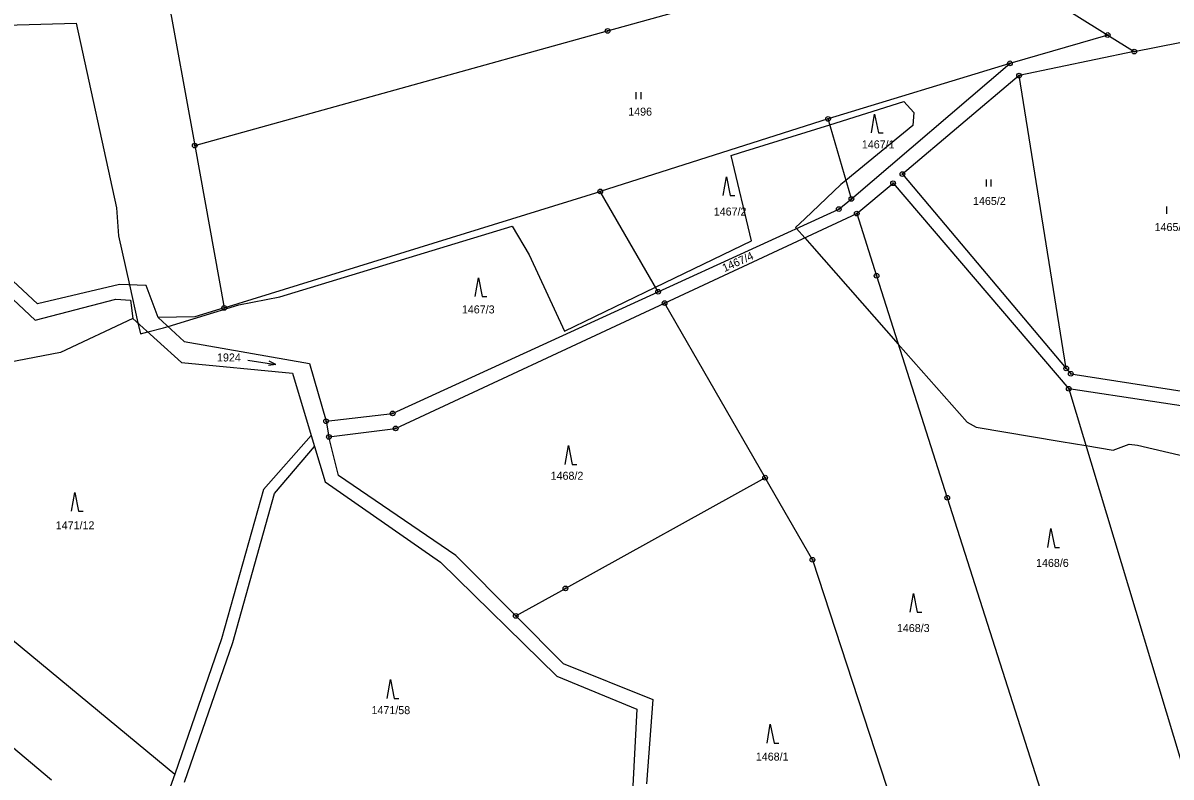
# Model space of a CAD drawing. Extents: x -445050 to -440454, y -1134563 to -1129741.
# Drawn here: x -442837.4 to -442593.5, y -1132943.7 to -1132783.5 of the extents above; entities that cross this region are included whole.
import ezdxf

# ---------------------------------------------------------------- set-up
doc = ezdxf.new("R2010")
doc.units = 0
for name, color, linetype in [('Vrstva 1', 7, 'Continuous'), ('Vrstva 18', 7, 'Continuous'), ('Vrstva 24', 7, 'Continuous'), ('Vrstva 25', 7, 'Continuous'), ('Vrstva 52', 7, 'Continuous')]:
    doc.layers.add(name, color=color, linetype=linetype)

msp = doc.modelspace()

# ---------------------------------------------------------------- linework, layer by layer
at = {"layer": 'Vrstva 1'}
for points in [[(-442713.17, -1132785.15), (-442646.52, -1132766.63)], [(-442806.93, -1132776.42), (-442800.91, -1132809.52)], [(-442620.64, -1132777.4), (-442606.9, -1132786.02)], [(-442800.91, -1132809.52), (-442713.17, -1132785.15)], [(-442606.9, -1132786.02), (-442627.68, -1132792.04)], [(-442606.9, -1132786.02), (-442601.27, -1132789.53)], [(-442601.27, -1132789.53), (-442576.88, -1132784.7)], [(-442601.27, -1132789.53), (-442625.74, -1132794.64)], [(-442627.68, -1132792.04), (-442666.33, -1132803.84)], [(-442661.38, -1132820.85), (-442627.68, -1132792.04)], [(-442625.74, -1132794.64), (-442650.54, -1132815.56)], [(-442615.72, -1132856.87), (-442625.74, -1132794.64)], [(-442666.33, -1132803.84), (-442714.73, -1132819.24)], [(-442661.38, -1132820.85), (-442666.33, -1132803.84)], [(-442800.91, -1132809.52), (-442794.64, -1132843.99)], [(-442650.54, -1132815.56), (-442615.72, -1132856.87)], [(-442834.33, -1132843.15), (-442861.55, -1132817.81)], [(-442660.24, -1132823.95), (-442652.51, -1132817.52)], [(-442652.51, -1132817.52), (-442615.19, -1132861.17)], [(-442794.64, -1132843.99), (-442714.73, -1132819.24)], [(-442702.44, -1132840.58), (-442714.73, -1132819.24)], [(-442664.05, -1132823.02), (-442661.38, -1132820.85)], [(-442862, -1132821.14), (-442834.78, -1132846.59)], [(-442702.44, -1132840.58), (-442664.05, -1132823.02)], [(-442701.06, -1132842.97), (-442660.24, -1132823.95)], [(-442660.24, -1132823.95), (-442656.02, -1132837.18)], [(-442656.02, -1132837.18), (-442640.99, -1132884.33)], [(-442816.89, -1132839.04), (-442834.33, -1132843.15)], [(-442811.22, -1132839.26), (-442816.89, -1132839.04)], [(-442808.66, -1132846.03), (-442811.22, -1132839.26)], [(-442834.78, -1132846.59), (-442817.67, -1132842.14)], [(-442817.67, -1132842.14), (-442814.56, -1132842.37)], [(-442814.56, -1132842.37), (-442814.03, -1132846.25)], [(-442758.85, -1132866.41), (-442702.44, -1132840.58)], [(-442794.64, -1132843.99), (-442800.85, -1132845.92)], [(-442758.21, -1132869.6), (-442701.06, -1132842.97)], [(-442701.06, -1132842.97), (-442679.7, -1132880.07)], [(-442814.03, -1132846.25), (-442829.43, -1132853.48)], [(-442814.03, -1132846.25), (-442803.72, -1132855.57)], [(-442800.85, -1132845.92), (-442808.66, -1132846.03)], [(-442808.66, -1132846.03), (-442803.14, -1132851.12)], [(-442803.14, -1132851.12), (-442776.5, -1132855.83)], [(-442829.43, -1132853.48), (-442854.91, -1132858.34)], [(-442803.72, -1132855.57), (-442780.15, -1132857.89)], [(-442776.5, -1132855.83), (-442773, -1132868.07)], [(-442615.72, -1132856.87), (-442614.76, -1132858)], [(-442780.15, -1132857.89), (-442776.16, -1132871.08)], [(-442614.76, -1132858), (-442580.63, -1132863.29)], [(-442615.19, -1132861.17), (-442583.36, -1132966.7)], [(-442579.64, -1132866.6), (-442615.19, -1132861.17)], [(-442773, -1132868.07), (-442758.85, -1132866.41)], [(-442895.14, -1132868.62), (-442805.12, -1132943.09)], [(-442773, -1132868.07), (-442772.4, -1132871.42)], [(-442772.4, -1132871.42), (-442758.21, -1132869.6)], [(-442776.16, -1132871.08), (-442786.3, -1132882.61)], [(-442776.16, -1132871.08), (-442775.45, -1132873.41)], [(-442770.33, -1132879.58), (-442772.4, -1132871.42)], [(-442783.94, -1132883.44), (-442775.45, -1132873.41)], [(-442775.45, -1132873.41), (-442773.16, -1132880.97)], [(-442773.16, -1132880.97), (-442748.67, -1132898)], [(-442745.45, -1132896.61), (-442770.33, -1132879.58)], [(-442679.7, -1132880.07), (-442722.13, -1132903.59)], [(-442669.65, -1132897.51), (-442679.7, -1132880.07)], [(-442786.3, -1132882.61), (-442795.2, -1132914.3)], [(-442792.84, -1132915.11), (-442783.94, -1132883.44)], [(-442640.99, -1132884.33), (-442611.14, -1132977.99)], [(-442748.67, -1132898), (-442723.96, -1132922.23)], [(-442732.68, -1132909.45), (-442745.45, -1132896.61)], [(-442669.65, -1132897.51), (-442652.73, -1132949.29)], [(-442732.68, -1132909.45), (-442722.13, -1132903.59)], [(-442732.68, -1132909.45), (-442722.65, -1132919.54)], [(-442795.2, -1132914.3), (-442805.12, -1132943.09)], [(-442803.06, -1132944.79), (-442792.84, -1132915.11)], [(-442722.65, -1132919.54), (-442703.59, -1132927.17)], [(-442723.96, -1132922.23), (-442706.98, -1132929.23)], [(-442703.59, -1132927.17), (-442704.94, -1132945.11)], [(-442706.98, -1132929.23), (-442707.8, -1132945.54)], [(-442805.12, -1132943.09), (-442818.38, -1132980.02)]]:
    msp.add_lwpolyline(points, dxfattribs=at)
at = {"layer": 'Vrstva 24'}
for centre, radius in [((-442713.17, -1132785.15), 0.5), ((-442713.17, -1132785.15), 0.1), ((-442606.9, -1132786.02), 0.5), ((-442606.9, -1132786.02), 0.1), ((-442601.27, -1132789.53), 0.5), ((-442627.68, -1132792.04), 0.5), ((-442601.27, -1132789.53), 0.1), ((-442627.68, -1132792.04), 0.1), ((-442625.74, -1132794.64), 0.5), ((-442625.74, -1132794.64), 0.1), ((-442666.33, -1132803.84), 0.5), ((-442666.33, -1132803.84), 0.1), ((-442800.91, -1132809.52), 0.5), ((-442800.91, -1132809.52), 0.1), ((-442650.54, -1132815.56), 0.5), ((-442650.54, -1132815.56), 0.1), ((-442652.51, -1132817.52), 0.5), ((-442652.51, -1132817.52), 0.1), ((-442714.73, -1132819.24), 0.5), ((-442714.73, -1132819.24), 0.1), ((-442661.38, -1132820.85), 0.5), ((-442661.38, -1132820.85), 0.1), ((-442664.05, -1132823.02), 0.5), ((-442664.05, -1132823.02), 0.1), ((-442660.24, -1132823.95), 0.5), ((-442660.24, -1132823.95), 0.1), ((-442656.02, -1132837.18), 0.5), ((-442656.02, -1132837.18), 0.1), ((-442702.44, -1132840.58), 0.5), ((-442702.44, -1132840.58), 0.1), ((-442701.06, -1132842.97), 0.5), ((-442701.06, -1132842.97), 0.1), ((-442794.64, -1132843.99), 0.5), ((-442794.64, -1132843.99), 0.1), ((-442615.72, -1132856.87), 0.5), ((-442615.72, -1132856.87), 0.1), ((-442614.76, -1132858), 0.5), ((-442614.76, -1132858), 0.1), ((-442615.19, -1132861.17), 0.5), ((-442615.19, -1132861.17), 0.1), ((-442758.85, -1132866.41), 0.5), ((-442758.85, -1132866.41), 0.1), ((-442773, -1132868.07), 0.5), ((-442773, -1132868.07), 0.1), ((-442758.21, -1132869.6), 0.5), ((-442758.21, -1132869.6), 0.1), ((-442772.4, -1132871.42), 0.5), ((-442772.4, -1132871.42), 0.1), ((-442679.7, -1132880.07), 0.5), ((-442679.7, -1132880.07), 0.1), ((-442640.99, -1132884.33), 0.5), ((-442640.99, -1132884.33), 0.1), ((-442669.65, -1132897.51), 0.5), ((-442669.65, -1132897.51), 0.1), ((-442722.13, -1132903.59), 0.5), ((-442722.13, -1132903.59), 0.1), ((-442732.68, -1132909.45), 0.5), ((-442732.68, -1132909.45), 0.1)]:
    msp.add_circle(centre, radius, dxfattribs=at)
at = {"layer": 'Vrstva 25'}
for p, q in [((-442707.07, -1132799.64), (-442707.07, -1132798.14)), ((-442706.07, -1132799.64), (-442706.07, -1132798.14)), ((-442632.64, -1132818.21), (-442632.64, -1132816.71)), ((-442631.64, -1132818.21), (-442631.64, -1132816.71)), ((-442594.32, -1132823.98), (-442594.32, -1132822.48))]:
    msp.add_line(p, q, dxfattribs=at)
for points in [[(-442657.13, -1132806.81), (-442656.43, -1132802.81), (-442655.63, -1132806.81), (-442654.63, -1132806.81)], [(-442688.61, -1132820.12), (-442687.91, -1132816.12), (-442687.11, -1132820.12), (-442686.11, -1132820.12)], [(-442741.33, -1132841.61), (-442740.63, -1132837.61), (-442739.83, -1132841.61), (-442738.83, -1132841.61)], [(-442789.62, -1132855.07), (-442783.7, -1132856.01), (-442785.1, -1132855.28)], [(-442783.7, -1132856.01), (-442785.26, -1132856.27)], [(-442722.21, -1132877.25), (-442721.51, -1132873.25), (-442720.71, -1132877.25), (-442719.71, -1132877.25)], [(-442827.11, -1132887.2), (-442826.41, -1132883.2), (-442825.61, -1132887.2), (-442824.61, -1132887.2)], [(-442619.66, -1132894.88), (-442618.96, -1132890.88), (-442618.16, -1132894.88), (-442617.16, -1132894.88)], [(-442648.88, -1132908.65), (-442648.18, -1132904.65), (-442647.38, -1132908.65), (-442646.38, -1132908.65)], [(-442760.01, -1132926.96), (-442759.31, -1132922.96), (-442758.51, -1132926.96), (-442757.51, -1132926.96)], [(-442679.3, -1132936.45), (-442678.6, -1132932.45), (-442677.8, -1132936.45), (-442676.8, -1132936.45)]]:
    msp.add_lwpolyline(points, dxfattribs=at)
at = {"layer": 'Vrstva 52'}
for points in [[(-442863.71, -1132784.6), (-442826.12, -1132783.48), (-442817.52, -1132822.71), (-442817.1, -1132828.67), (-442814.77, -1132839.12), (-442812.98, -1132847.2), (-442812.46, -1132849.51), (-442810.87, -1132849.1), (-442807.52, -1132848.25), (-442806.57, -1132847.96), (-442791.55, -1132843.36), (-442782.82, -1132841.65), (-442733.44, -1132826.64), (-442729.82, -1132832.71), (-442722.3, -1132848.94), (-442703, -1132839.61), (-442682.57, -1132829.73), (-442686.91, -1132811.63), (-442684.91, -1132811), (-442665.97, -1132805.07), (-442650.21, -1132800.14), (-442648.08, -1132802.48), (-442648.29, -1132805.25), (-442662.53, -1132816.91), (-442663.62, -1132817.81), (-442671.28, -1132825.05), (-442673.23, -1132826.89), (-442673.03, -1132827.13), (-442671.29, -1132829.1), (-442669.79, -1132830.8), (-442651.4, -1132851.69), (-442636.8, -1132868.26), (-442634.89, -1132869.32), (-442616.8, -1132872.39), (-442611.54, -1132873.26), (-442605.72, -1132874.22), (-442602.32, -1132872.94), (-442600.61, -1132873.16), (-442576.09, -1132878.88)], [(-442941.41, -1133056.01), (-442956.09, -1133031.53), (-442935.17, -1133000), (-442902.35, -1132950.54), (-442892.51, -1132935.72), (-442889.26, -1132938.29), (-442873.93, -1132951.06), (-442873.08, -1132951.28), (-442872.23, -1132950.43), (-442867.36, -1132944.37), (-442863.61, -1132940.46), (-442863.33, -1132940.17), (-442852.86, -1132928.5), (-442848.39, -1132929.99), (-442831.36, -1132944.25)]]:
    msp.add_lwpolyline(points, dxfattribs=at)

# ---------------------------------------------------------------- texts
at = {"layer": 'Vrstva 18'}
for s, p in [('1496', (-442708.79, -1132803.15)), ('1467/1', (-442659.15, -1132810.11)), ('1465/2', (-442635.53, -1132822.13)), ('1467/2', (-442690.62, -1132824.38)), ('1465/1', (-442596.94, -1132827.67)), ('1467/3', (-442744.14, -1132845.17)), ('1924', (-442796.17, -1132855.38)), ('1468/2', (-442725.28, -1132880.51)), ('1471/12', (-442830.44, -1132891.04)), ('1468/6', (-442622.14, -1132899.03)), ('1468/3', (-442651.7, -1132912.87)), ('1471/58', (-442763.34, -1132930.31)), ('1468/1', (-442681.68, -1132940.18))]:
    msp.add_text(s, height=1.7, dxfattribs=at).set_placement(p)
msp.add_text('1467/4', height=1.7, rotation=24.2469, dxfattribs=at).set_placement((-442688.34, -1132836.4))

doc.saveas('drawing.dxf')
